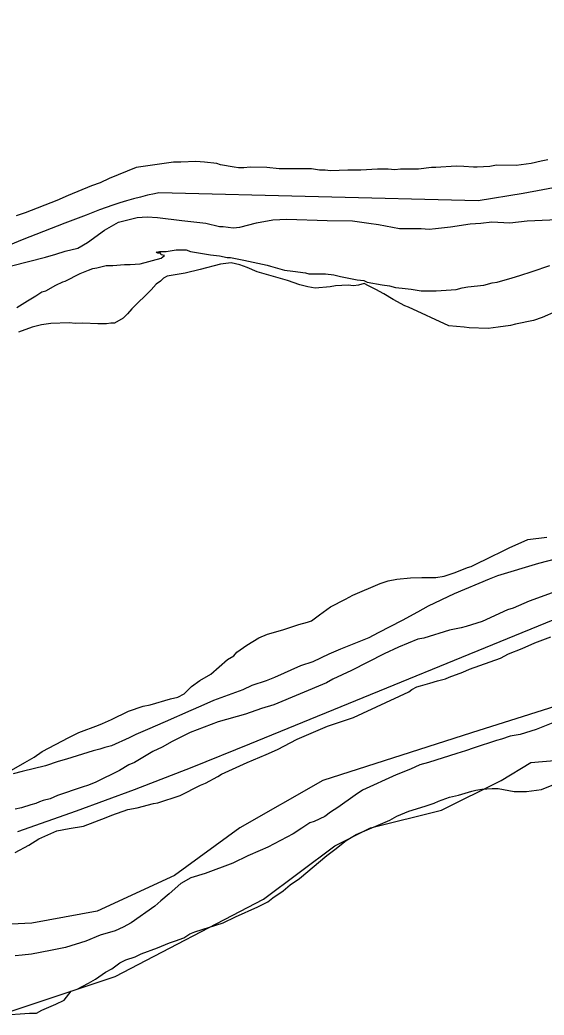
# Model space of a CAD drawing. Extents: x 3694830 to 3732949, y 415201 to 440970.
# Drawn here: x 3702643 to 3702929, y 429604 to 430147 of the extents above; entities that cross this region are included whole.
import ezdxf

# ---------------------------------------------------------------- set-up
doc = ezdxf.new("R2010")
doc.units = 0
for name, color, linetype in [('V-ROAD-CNTR', 7, 'Continuous'), ('V-SITE-VEGE', 7, 'Continuous'), ('V-TOPO-SHOR', 7, 'Continuous')]:
    doc.layers.add(name, color=color, linetype=linetype)

msp = doc.modelspace()

# ---------------------------------------------------------------- linework, layer by layer
at = {"layer": 'V-ROAD-CNTR'}
for points in [[(3702718.95, 430053.07), (3702716.59, 430052.57), (3702712.78, 430051.71), (3702708.98, 430050.77), (3702705.19, 430049.77), (3702701.43, 430048.71), (3702697.68, 430047.58), (3702693.96, 430046.38), (3702690.25, 430045.12), (3702686.57, 430043.79), (3702682.92, 430042.4), (3702679.28, 430040.95), (3702679.28, 430040.95), (3702667.76, 430036.59), (3702644.34, 430027.39), (3702621.09, 430017.79)], [(3702942.39, 430057.19), (3702917.9, 430052.73), (3702893.33, 430048.68), (3702718.95, 430053.07)], [(3702642.01, 429704.57), (3702673.98, 429715.69), (3702705.75, 429727.36), (3702737.31, 429739.57), (3702768.66, 429752.34), (3702768.66, 429752.34), (3702959.33, 429830.29)]]:
    msp.add_lwpolyline(points, dxfattribs=at)
at = {"layer": 'V-SITE-VEGE'}
for points in [[(3702931.46, 430071.03), (3702927.74, 430070.37), (3702922.33, 430069.04), (3702914.21, 430068.07), (3702903.4, 430068.11), (3702899.68, 430067.45), (3702892.92, 430067.14), (3702890.89, 430067.15), (3702885.49, 430067.51), (3702881.43, 430067.53), (3702870.27, 430066.9), (3702867.91, 430066.91), (3702860.81, 430065.93), (3702851.01, 430065.97), (3702847.97, 430065.64), (3702844.25, 430066), (3702838.5, 430066.02), (3702829.38, 430065.39), (3702822.28, 430065.42), (3702812.82, 430065.12), (3702809.78, 430065.47), (3702806.73, 430065.48), (3702802.34, 430066.18), (3702784.77, 430066.25), (3702778.02, 430066.96), (3702768.89, 430067), (3702765.51, 430066.67), (3702762.47, 430066.69), (3702760.1, 430067.04), (3702752.68, 430068.42), (3702750.65, 430069.1), (3702743.89, 430069.81), (3702739.17, 430070.16), (3702731.05, 430069.86), (3702727, 430069.88), (3702706.71, 430066.92), (3702691.81, 430060.9)], [(3702691.81, 430060.9), (3702687.07, 430058.56), (3702682.33, 430056.89), (3702669.46, 430051.54), (3702663.37, 430048.86), (3702646.11, 430042.17), (3702641.03, 430040.51)], [(3702638.5, 430013.28), (3702657.11, 430017.93), (3702662.86, 430019.59), (3702667.94, 430021.26), (3702674.71, 430022.92), (3702680.13, 430025.94), (3702689.28, 430032.66), (3702697.07, 430037.02), (3702707.22, 430039.68), (3702712.63, 430040), (3702718.37, 430039.64), (3702731.55, 430037.89), (3702744.72, 430036.48), (3702752.15, 430034.76), (3702754.18, 430034.75), (3702759.58, 430034.05), (3702763.3, 430034.37), (3702772.43, 430036.7), (3702781.23, 430038.35), (3702789, 430038.66), (3702810.96, 430037.89), (3702824.82, 430037.83), (3702829.89, 430037.13), (3702833.6, 430036.44), (3702839.01, 430035.74), (3702850.49, 430033.66), (3702862.31, 430033.61), (3702866.71, 430033.26), (3702870.09, 430033.58), (3702878.21, 430034.56), (3702889.03, 430036.2), (3702894.77, 430036.52), (3702900.86, 430037.17), (3702910.66, 430036.78), (3702920.13, 430037.76), (3702940.74, 430038.68)], [(3702935.8, 429988.35), (3702928.35, 429985), (3702923.61, 429983.33), (3702913.8, 429981.35), (3702911.09, 429980.68), (3702904.33, 429979.7), (3702898.92, 429979.04), (3702888.45, 429979.43), (3702885.74, 429979.78), (3702877.3, 429980.49), (3702855.37, 429990.72), (3702853.35, 429991.41), (3702846.94, 429994.81), (3702841.89, 429997.88), (3702837.5, 430000.26), (3702833.46, 430002.31), (3702831.1, 430003.67), (3702828.05, 430002.67), (3702825.35, 430002.34), (3702822.31, 430002.69), (3702815.55, 430002.38), (3702812.5, 430001.72), (3702804.39, 430001.08), (3702800.33, 430001.77), (3702795.95, 430002.8), (3702789.2, 430005.2), (3702772.66, 430010), (3702767.26, 430012.39), (3702763.21, 430013.76), (3702758.48, 430014.79), (3702752.74, 430014.14), (3702741.57, 430011.15), (3702733.45, 430009.15), (3702729.06, 430008.5), (3702723.65, 430007.51), (3702721.61, 430006.5), (3702719.92, 430004.82), (3702717.54, 430003.14), (3702714.83, 430000.11), (3702704.31, 429989.68), (3702701.93, 429986.98), (3702699.55, 429984.63), (3702694.81, 429981.95), (3702692.78, 429981.95), (3702690.41, 429981.62), (3702685.68, 429981.65), (3702677.57, 429982.02), (3702673.52, 429981.7), (3702670.14, 429982.05), (3702660, 429981.75), (3702654.93, 429981.1), (3702649.85, 429979.77), (3702642.41, 429977.1)], [(3702634.66, 429735.7), (3702645.84, 429742.07), (3702650.92, 429745.09), (3702655.33, 429748.11), (3702669.89, 429755.83), (3702675.31, 429758.51), (3702686.14, 429762.52), (3702688.18, 429763.52), (3702693.25, 429765.53), (3702702.4, 429770.22), (3702710.52, 429772.89), (3702714.24, 429773.55), (3702725.41, 429776.88), (3702729.47, 429777.88), (3702732.85, 429779.55), (3702736.93, 429783.59), (3702741.33, 429786.95), (3702747.43, 429790.3), (3702756.59, 429798.38), (3702759.98, 429800.39), (3702761.68, 429802.41), (3702767.1, 429806.1), (3702773.54, 429810.13), (3702778.28, 429812.14), (3702786.74, 429814.47), (3702795.54, 429817.47), (3702800.27, 429818.8), (3702802.3, 429819.47), (3702806.71, 429822.83), (3702812.81, 429827.2), (3702820.94, 429831.22), (3702825.01, 429833.57), (3702839.9, 429839.93), (3702844.3, 429841.26), (3702849.04, 429842.25), (3702856.48, 429842.9), (3702862.56, 429843.21), (3702870.33, 429843.18), (3702874.73, 429843.83), (3702880.82, 429845.84), (3702887.59, 429848.51), (3702889.62, 429849.18), (3702901.81, 429855.21), (3702904.86, 429856.54), (3702910.28, 429859.23), (3702920.44, 429863.91), (3702930.92, 429865.22)], [(3702935.87, 429835.46), (3702921.31, 429830.12), (3702912.51, 429826.44), (3702909.46, 429825.43), (3702895.58, 429819.07), (3702886.78, 429816.41), (3702884.07, 429815.74), (3702877.65, 429814.42), (3702863.77, 429810.09), (3702860.39, 429809.42), (3702849.89, 429805.07), (3702842.1, 429801.39), (3702824.16, 429792.34), (3702814, 429787.65), (3702810.61, 429785.64), (3702781.83, 429773.6), (3702775.06, 429771.6), (3702766.27, 429768.59), (3702751.38, 429764.27), (3702736.14, 429758.58), (3702726.32, 429753.56), (3702720.9, 429750.54), (3702715.82, 429748.19), (3702705.66, 429742.15), (3702702.61, 429740.82), (3702697.53, 429737.8), (3702684.66, 429731.43), (3702680.6, 429729.76), (3702677.21, 429728.76), (3702663.67, 429724.09), (3702659.61, 429722.41), (3702655.89, 429721.42), (3702653.86, 429720.75), (3702651.83, 429719.74), (3702649.12, 429719.08), (3702644.04, 429717.41), (3702640.66, 429716.74)], [(3702859.94, 429783.4), (3702861.97, 429784.07), (3702867.05, 429785.4), (3702871.11, 429786.73), (3702875.5, 429787.73), (3702877.54, 429788.73), (3702884.98, 429791.41), (3702888.71, 429793.08), (3702905.63, 429799.09), (3702910.03, 429801.44), (3702917.48, 429804.45), (3702924.25, 429807.46), (3702933.06, 429810.8)], [(3702640.56, 429693.09), (3702648.01, 429697.11), (3702653.43, 429700.47), (3702663.25, 429704.82), (3702670.02, 429706.15), (3702677.8, 429707.47), (3702690.32, 429712.14), (3702693.37, 429713.48), (3702702.17, 429716.48), (3702707.24, 429717.48), (3702716.04, 429719.81), (3702718.4, 429720.14), (3702730.59, 429724.14), (3702741.77, 429729.83), (3702744.47, 429730.84), (3702751.25, 429734.53), (3702753.28, 429735.87), (3702767.17, 429742.23), (3702777.66, 429746.58), (3702783.75, 429749.26), (3702794.6, 429754.96), (3702811.18, 429761.98), (3702825.4, 429766.65), (3702855.53, 429780.72), (3702857.23, 429782.06), (3702859.94, 429783.4)], [(3702934.21, 429763.82), (3702925.07, 429760.14), (3702916.27, 429757.48), (3702910.86, 429756.49), (3702906.12, 429754.82), (3702903.41, 429754.15), (3702891.23, 429750.15), (3702886.49, 429748.48), (3702881.75, 429747.15), (3702866.19, 429742.14), (3702861.45, 429740.81), (3702856.37, 429738.47), (3702848.58, 429735.46), (3702830.3, 429727.09), (3702826.23, 429724.41), (3702816.74, 429717.68), (3702812.67, 429715), (3702809.62, 429712.65), (3702803.87, 429709.97), (3702801.5, 429709.3), (3702797.09, 429706.28), (3702792.35, 429703.26), (3702778.46, 429695.88), (3702774.39, 429694.21), (3702767.62, 429691.2), (3702759.49, 429687.18), (3702744.26, 429681.5), (3702736.48, 429679.16), (3702731.06, 429676.15), (3702724.61, 429670.43), (3702720.2, 429666.73), (3702716.81, 429663.7), (3702703.93, 429654.63), (3702699.53, 429652.28), (3702695.12, 429650.28), (3702687, 429647.95), (3702679.22, 429644.6), (3702668.05, 429641.27), (3702659.93, 429639.61), (3702649.45, 429637.63), (3702644.38, 429636.98)], [(3702781.34, 429668.31), (3702786.88, 429672.16), (3702790.76, 429675.46), (3702795.75, 429678.76), (3702810.73, 429691.4), (3702815.16, 429694.7), (3702821.26, 429699.64), (3702826.8, 429702.93), (3702840.09, 429708.41), (3702845.07, 429710.6), (3702848.95, 429712.79), (3702855.59, 429715.52), (3702864.45, 429718.25), (3702869.43, 429719.89), (3702871.64, 429720.98), (3702877.73, 429723.17), (3702882.71, 429724.25), (3702889.9, 429726.43), (3702892.12, 429726.97), (3702895.43, 429727.51), (3702900.96, 429728.04), (3702904.28, 429728.03), (3702913.11, 429726.33), (3702919.74, 429726.3), (3702928.04, 429727.37), (3702940.22, 429732.29)], [(3702632.96, 429604.29), (3702648.44, 429605.33), (3702652.31, 429605.31), (3702655.08, 429606.96), (3702662.83, 429610.24), (3702667.26, 429612.44), (3702671.15, 429617.39), (3702674.47, 429618.48), (3702680.56, 429621.77), (3702684.44, 429623.97), (3702689.98, 429627.81), (3702693.31, 429629.46), (3702697.74, 429632.75), (3702701.06, 429634.4), (3702706.04, 429636.03), (3702709.37, 429637.68), (3702718.22, 429640.95), (3702724.87, 429643.69), (3702728.19, 429644.78), (3702732.61, 429646.42), (3702735.94, 429648.61), (3702738.71, 429649.71), (3702754.2, 429654.61), (3702760.85, 429657.9), (3702773.03, 429663.38), (3702778.57, 429666.12), (3702781.34, 429668.31)], [(3702644.38, 429636.98), (3702640.66, 429636.65)]]:
    msp.add_lwpolyline(points, dxfattribs=at)
at = {"layer": 'V-TOPO-SHOR'}
for p, q in [((3702717.58, 430020.65), (3702719.4, 430021.09)), ((3702718.49, 430020.19), (3702717.58, 430020.65)), ((3702719.85, 430020.18), (3702718.49, 430020.19)), ((3702719.4, 430021.09), (3702720.77, 430021.09)), ((3702720.3, 430019.27), (3702719.85, 430020.18)), ((3702720.77, 430021.09), (3702723.04, 430021.08)), ((3702723.04, 430021.08), (3702728.51, 430021.97)), ((3702728.51, 430021.97), (3702731.7, 430021.95)), ((3702731.7, 430021.95), (3702733.98, 430021.94)), ((3702733.98, 430021.94), (3702736.25, 430021.02)), ((3702736.25, 430021.02), (3702741.71, 430020.09)), ((3702708.9, 430014.31), (3702720.29, 430017.45)), ((3702720.29, 430017.45), (3702722.12, 430018.81)), ((3702722.12, 430018.81), (3702720.3, 430019.27)), ((3702741.71, 430020.09), (3702747.17, 430019.16)), ((3702747.17, 430019.16), (3702752.17, 430018.68)), ((3702752.17, 430018.68), (3702756.27, 430017.75)), ((3702756.27, 430017.75), (3702758.09, 430017.74)), ((3702758.09, 430017.74), (3702765.37, 430016.35)), ((3702765.37, 430016.35), (3702778.11, 430013.56)), ((3702676.09, 430008.99), (3702680.65, 430010.79)), ((3702680.65, 430010.79), (3702682.93, 430011.69)), ((3702682.93, 430011.69), (3702685.21, 430012.14)), ((3702685.21, 430012.14), (3702690.23, 430013.48)), ((3702690.23, 430013.48), (3702691.59, 430013.48)), ((3702691.59, 430013.48), (3702693.87, 430013.46)), ((3702693.87, 430013.46), (3702700.24, 430013.89)), ((3702700.24, 430013.89), (3702703.43, 430013.88)), ((3702703.43, 430013.88), (3702708.9, 430014.31)), ((3702778.11, 430013.56), (3702779.93, 430013.1)), ((3702779.93, 430013.1), (3702787.66, 430010.79)), ((3702787.66, 430010.79), (3702792.21, 430010.31)), ((3702792.21, 430010.31), (3702799.04, 430009.37)), ((3702799.04, 430009.37), (3702800.85, 430008.91)), ((3702916.05, 430007.96), (3702922.89, 430010.21)), ((3702922.89, 430010.21), (3702932.47, 430013.36)), ((3702662.86, 430002.67), (3702666.51, 430004.47)), ((3702666.51, 430004.47), (3702667.88, 430004.92)), ((3702667.88, 430004.92), (3702676.09, 430008.99)), ((3702800.85, 430008.91), (3702807.69, 430008.88)), ((3702807.69, 430008.88), (3702809.96, 430008.87)), ((3702809.96, 430008.87), (3702814.51, 430008.4)), ((3702814.51, 430008.4), (3702818.15, 430007.47)), ((3702818.15, 430007.47), (3702827.25, 430005.61)), ((3702827.25, 430005.61), (3702830.89, 430005.14)), ((3702830.89, 430005.14), (3702832.71, 430004.22)), ((3702832.71, 430004.22), (3702840.9, 430002.82)), ((3702896.45, 430002.58), (3702901.01, 430003.93)), ((3702901.01, 430003.93), (3702903.74, 430004.37)), ((3702903.74, 430004.37), (3702911.95, 430006.61)), ((3702911.95, 430006.61), (3702916.05, 430007.96)), ((3702651.91, 429996.8), (3702655.1, 429999.06)), ((3702655.1, 429999.06), (3702657.38, 429999.5)), ((3702657.38, 429999.5), (3702662.86, 430002.67)), ((3702840.9, 430002.82), (3702844.99, 430002.35)), ((3702844.99, 430002.35), (3702848.18, 430001.42)), ((3702848.18, 430001.42), (3702851.82, 430000.95)), ((3702851.82, 430000.95), (3702856.82, 430000.48)), ((3702856.82, 430000.48), (3702862.28, 429999.54)), ((3702862.28, 429999.54), (3702866.84, 429999.52)), ((3702866.84, 429999.52), (3702870.48, 429999.5)), ((3702870.48, 429999.5), (3702875.95, 429999.94)), ((3702875.95, 429999.94), (3702881.41, 430000.37)), ((3702881.41, 430000.37), (3702884.6, 430001.27)), ((3702884.6, 430001.27), (3702887.79, 430001.71)), ((3702887.79, 430001.71), (3702896.45, 430002.58)), ((3702641.41, 429990.47), (3702647.34, 429994.08)), ((3702647.34, 429994.08), (3702651.91, 429996.8)), ((3702942.26, 429854.86), (3702926.31, 429850.83)), ((3702926.31, 429850.83), (3702903.97, 429844.09)), ((3702899.41, 429842.29), (3702880.25, 429834.17)), ((3702903.97, 429844.09), (3702899.41, 429842.29)), ((3702880.25, 429834.17), (3702866.1, 429827.4)), ((3702866.1, 429827.4), (3702860.17, 429824.24)), ((3702851.95, 429819.72), (3702838.72, 429812.95)), ((3702860.17, 429824.24), (3702851.95, 429819.72)), ((3702833.7, 429810.24), (3702824.58, 429806.64)), ((3702838.72, 429812.95), (3702833.7, 429810.24)), ((3702818.19, 429803.93), (3702811.81, 429801.23)), ((3702824.58, 429806.64), (3702818.19, 429803.93)), ((3702811.81, 429801.23), (3702803.14, 429797.17)), ((3702796.3, 429794.92), (3702782.15, 429788.61)), ((3702803.14, 429797.17), (3702796.3, 429794.92)), ((3702777.59, 429786.8), (3702769.84, 429784.1)), ((3702782.15, 429788.61), (3702777.59, 429786.8)), ((3702764.82, 429781.85), (3702748.86, 429776)), ((3702769.84, 429784.1), (3702764.82, 429781.85)), ((3702748.86, 429776), (3702742.02, 429772.84)), ((3702736.54, 429770.59), (3702722.4, 429764.27)), ((3702742.02, 429772.84), (3702736.54, 429770.59)), ((3702712.82, 429760.21), (3702706.44, 429757.51)), ((3702722.4, 429764.27), (3702712.82, 429760.21)), ((3702702.79, 429755.7), (3702693.2, 429751.19)), ((3702706.44, 429757.51), (3702702.79, 429755.7)), ((3702686.82, 429749.4), (3702683.17, 429748.5)), ((3702689.56, 429750.29), (3702686.82, 429749.4)), ((3702693.2, 429751.19), (3702689.56, 429750.29)), ((3702668.58, 429744.01), (3702664.03, 429742.67)), ((3702683.17, 429748.5), (3702668.58, 429744.01)), ((3702657.19, 429740.42), (3702644.42, 429737.28)), ((3702664.03, 429742.67), (3702657.19, 429740.42)), ((3702644.42, 429737.28), (3702639.41, 429735.94))]:
    msp.add_line(p, q, dxfattribs=at)
for points in [[(3703249.63, 429845.85), (3703210.72, 429858.83), (3703171.8, 429865.31), (3703116.67, 429855.58), (3703012.9, 429797.21), (3702889.67, 429758.3), (3702808.59, 429732.35), (3702763.19, 429706.41), (3702727.52, 429680.47), (3702685.36, 429661.01), (3702649.69, 429654.52), (3702581.59, 429651.28), (3702532.95, 429654.52), (3702490.79, 429661.01), (3702458.36, 429673.98), (3702435.66, 429699.92), (3702422.69, 429732.35), (3702412.96, 429826.4), (3702387.02, 429939.9), (3702341.62, 430147.44)], [(3702636.72, 429605.88), (3702695.09, 429625.34), (3702776.17, 429667.49), (3702815.08, 429696.68), (3702834.54, 429706.41), (3702873.45, 429716.14), (3702905.88, 429732.35), (3702922.1, 429742.08), (3702996.68, 429748.57), (3703016.14, 429764.78), (3703038.84, 429777.75), (3703058.3, 429793.97), (3703100.46, 429800.45), (3703136.13, 429819.91), (3703145.86, 429829.64), (3703181.53, 429836.13), (3703217.2, 429826.4), (3703243.14, 429806.94)]]:
    msp.add_lwpolyline(points, dxfattribs=at)

doc.saveas('drawing.dxf')
